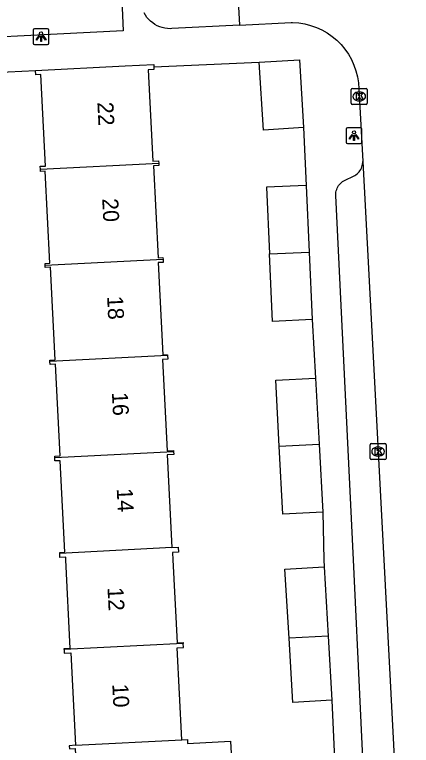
# Model space of a CAD drawing. Extents: x 161084 to 161928, y 385355 to 386522.
# Drawn here: x 161507.27 to 161532.15, y 385488.38 to 385534.17 of the extents above; entities that cross this region are included whole.
import ezdxf

# ---------------------------------------------------------------- set-up
doc = ezdxf.new("R2010")
doc.units = 0
for name, color, linetype in [('IMGEO_Kolk', 7, 'Continuous'), ('IMGEO_Lichtpunt', 7, 'Continuous'), ('IMGEO_Muur', 7, 'Continuous'), ('IMGEO_Pand', 7, 'Continuous'), ('IMGEO_Pand_nummerreeks', 7, 'Continuous'), ('IMGEO_Rijbaan_lokaal_open', 7, 'Continuous'), ('IMGEO_Voetpad_open', 7, 'Continuous')]:
    doc.layers.add(name, color=color, linetype=linetype)

msp = doc.modelspace()

# ---------------------------------------------------------------- linework, layer by layer
at = {"layer": 'IMGEO_Kolk'}
for p, q in [((161528.379, 385528.625), (161528.379, 385529.477)), ((161528.454, 385529.551), (161529.306, 385529.551)), ((161529.38, 385529.477), (161529.38, 385528.625)), ((161528.867, 385529.331), (161528.892, 385529.331)), ((161529.306, 385528.551), (161528.454, 385528.551)), ((161528.89, 385528.771), (161528.865, 385528.771)), ((161529.563, 385506.364), (161529.563, 385507.216)), ((161529.638, 385507.29), (161530.49, 385507.29)), ((161530.051, 385507.07), (161530.076, 385507.07)), ((161530.564, 385507.216), (161530.564, 385506.364)), ((161530.49, 385506.29), (161529.638, 385506.29)), ((161530.074, 385506.51), (161530.049, 385506.51))]:
    msp.add_line(p, q, dxfattribs=at)
for points in [[(161528.379, 385528.625), (161528.379, 385529.477)], [(161528.454, 385529.551), (161529.306, 385529.551)], [(161529.38, 385529.477), (161529.38, 385528.625)], [(161528.7, 385529.251), (161528.823, 385529.251), (161528.823, 385529.1), (161528.953, 385529.251), (161529.117, 385529.251), (161528.971, 385529.1), (161529.124, 385528.851), (161528.972, 385528.851), (161528.887, 385529.015), (161528.823, 385528.948), (161528.823, 385528.851), (161528.7, 385528.851), (161528.7, 385529.251)], [(161529.306, 385528.551), (161528.454, 385528.551)], [(161529.563, 385506.364), (161529.563, 385507.216)], [(161529.638, 385507.29), (161530.49, 385507.29)], [(161530.564, 385507.216), (161530.564, 385506.364)], [(161529.884, 385506.99), (161530.007, 385506.99), (161530.007, 385506.839), (161530.137, 385506.99), (161530.301, 385506.99), (161530.155, 385506.839), (161530.308, 385506.59), (161530.156, 385506.59), (161530.071, 385506.754), (161530.007, 385506.687), (161530.007, 385506.59), (161529.884, 385506.59), (161529.884, 385506.99)], [(161530.49, 385506.29), (161529.638, 385506.29)]]:
    msp.add_lwpolyline(points, dxfattribs=at)
for centre, start, end in [((161528.456, 385529.475), 91.552, 178.448), ((161528.456, 385529.475), 91.552, 178.448), ((161529.304, 385529.475), 1.552, 88.448), ((161529.304, 385529.475), 1.552, 88.448), ((161528.456, 385528.627), 181.552, 268.448), ((161528.456, 385528.627), 181.552, 268.448), ((161529.304, 385528.627), 271.552, 358.448), ((161529.304, 385528.627), 271.552, 358.448), ((161529.64, 385507.214), 91.552, 178.448), ((161529.64, 385507.214), 91.552, 178.448), ((161530.488, 385507.214), 1.552, 88.448), ((161530.488, 385507.214), 1.552, 88.448), ((161529.64, 385506.366), 181.552, 268.448), ((161529.64, 385506.366), 181.552, 268.448), ((161530.488, 385506.366), 271.552, 358.448), ((161530.488, 385506.366), 271.552, 358.448)]:
    msp.add_arc(centre, 0.0765, start, end, dxfattribs=at)
for centre, major_axis, ratio, start_param, end_param in [((161528.866, 385529.051), (-0.387, 0.002), 0.722429, 4.712389, 7.853982), ((161528.891, 385529.051), (-0.39, 0.002), 0.717154, 1.570796, 4.712389), ((161530.05, 385506.79), (-0.387, 0.002), 0.722429, 4.712389, 7.853982), ((161530.075, 385506.79), (-0.39, 0.002), 0.717154, 1.570796, 4.712389)]:
    msp.add_ellipse(centre, major_axis=major_axis, ratio=ratio, start_param=start_param, end_param=end_param, dxfattribs=at)
at = {"layer": 'IMGEO_Lichtpunt'}
for p, q in [((161508.431, 385533.198), (161508.431, 385532.391)), ((161508.431, 385533.198), (161508.431, 385532.391)), ((161509.333, 385533.293), (161508.525, 385533.293)), ((161509.333, 385533.293), (161508.525, 385533.293)), ((161509.427, 385532.391), (161509.427, 385533.198)), ((161509.427, 385532.391), (161509.427, 385533.198)), ((161508.525, 385532.297), (161509.333, 385532.297)), ((161508.525, 385532.297), (161509.333, 385532.297)), ((161528.053, 385526.995), (161528.053, 385526.188)), ((161528.053, 385526.995), (161528.053, 385526.188)), ((161528.955, 385527.09), (161528.147, 385527.09)), ((161528.955, 385527.09), (161528.147, 385527.09)), ((161529.049, 385526.188), (161529.049, 385526.995)), ((161529.049, 385526.188), (161529.049, 385526.995)), ((161528.147, 385526.094), (161528.955, 385526.094)), ((161528.147, 385526.094), (161528.955, 385526.094))]:
    msp.add_line(p, q, dxfattribs=at)
for points in [[(161508.805, 385532.862), (161508.844, 385532.834), (161508.656, 385532.572), (161508.618, 385532.599), (161508.805, 385532.862)], [(161508.907, 385532.814), (161508.954, 385532.814), (161508.954, 385532.492), (161508.907, 385532.492), (161508.907, 385532.814)], [(161509.017, 385532.834), (161509.055, 385532.861), (161509.242, 385532.599), (161509.203, 385532.571), (161509.017, 385532.834)], [(161528.427, 385526.659), (161528.466, 385526.631), (161528.278, 385526.369), (161528.24, 385526.396), (161528.427, 385526.659)], [(161528.529, 385526.611), (161528.576, 385526.611), (161528.576, 385526.289), (161528.529, 385526.289), (161528.529, 385526.611)], [(161528.639, 385526.631), (161528.677, 385526.658), (161528.864, 385526.396), (161528.825, 385526.368), (161528.639, 385526.631)]]:
    msp.add_lwpolyline(points, dxfattribs=at)
for centre in [(161508.93, 385532.996), (161528.552, 385526.793)]:
    msp.add_circle(centre, 0.0994, dxfattribs=at)
for centre, start, end in [((161508.525, 385533.198), 90, 180), ((161508.525, 385533.198), 90, 180), ((161509.333, 385533.198), 0, 90), ((161509.333, 385533.198), 0, 90), ((161508.525, 385532.391), 180, 270), ((161508.525, 385532.391), 180, 270), ((161509.333, 385532.391), 270, 0), ((161509.333, 385532.391), 270, 360), ((161528.147, 385526.995), 90, 180), ((161528.147, 385526.995), 90, 180), ((161528.955, 385526.995), 0, 90), ((161528.955, 385526.995), 0, 90), ((161528.147, 385526.188), 180, 270), ((161528.147, 385526.188), 180, 270), ((161528.955, 385526.188), 270, 0), ((161528.955, 385526.188), 270, 360)]:
    msp.add_arc(centre, 0.0946, start, end, dxfattribs=at)
at = {"layer": 'IMGEO_Muur'}
msp.add_lwpolyline([(161516, 385530.898), (161522.604, 385531.186)], dxfattribs=at)
at = {"layer": 'IMGEO_Pand'}
for points in [[(161522.604, 385531.186), (161525.131, 385531.344), (161525.395, 385527.099)], [(161508.582, 385530.67), (161514.214, 385530.956), (161515.992, 385531.046), (161516, 385530.898)], [(161516, 385530.898), (161516.008, 385530.732), (161515.644, 385530.713), (161515.935, 385524.991), (161516.304, 385525.01), (161516.312, 385524.853)], [(161525.395, 385527.099), (161522.868, 385526.942), (161522.604, 385531.186)], [(161508.887, 385524.478), (161508.878, 385524.67), (161509.205, 385524.686), (161508.914, 385530.414), (161508.596, 385530.398), (161508.582, 385530.67)], [(161516.312, 385524.853), (161508.887, 385524.478)], [(161509.186, 385518.46), (161509.18, 385518.583), (161509.486, 385518.598), (161509.194, 385524.356), (161508.894, 385524.341), (161508.887, 385524.478)], [(161516.312, 385524.853), (161516.319, 385524.711), (161515.989, 385524.694), (161516.282, 385518.93), (161516.572, 385518.945), (161516.578, 385518.834)], [(161525.548, 385523.466), (161523.066, 385523.354), (161523.255, 385519.173)], [(161525.548, 385523.466), (161525.736, 385519.297)], [(161523.255, 385519.173), (161525.736, 385519.297)], [(161525.927, 385515.065), (161523.445, 385514.953), (161523.255, 385519.173)], [(161525.736, 385519.297), (161525.927, 385515.065)], [(161516.578, 385518.834), (161509.186, 385518.46)], [(161509.49, 385512.442), (161509.486, 385512.52), (161509.813, 385512.535), (161509.518, 385518.344), (161509.193, 385518.328), (161509.186, 385518.46)], [(161516.578, 385518.834), (161516.587, 385518.65), (161516.275, 385518.635), (161516.569, 385512.85), (161516.865, 385512.864), (161516.867, 385512.815)], [(161516.867, 385512.815), (161509.49, 385512.442)], [(161516.867, 385512.815), (161516.878, 385512.585), (161516.551, 385512.568), (161516.842, 385506.842), (161517.236, 385506.862), (161517.239, 385506.801)], [(161509.791, 385506.425), (161509.787, 385506.507), (161510.127, 385506.524), (161509.836, 385512.264), (161509.499, 385512.247), (161509.49, 385512.442)], [(161523.866, 385507.136), (161523.649, 385511.268), (161526.147, 385511.399)], [(161526.147, 385511.399), (161526.364, 385507.262)], [(161523.866, 385507.136), (161526.364, 385507.262)], [(161526.588, 385502.993), (161524.09, 385502.862), (161523.866, 385507.136)], [(161526.364, 385507.262), (161526.588, 385502.993)], [(161509.791, 385506.425), (161517.239, 385506.801)], [(161517.239, 385506.801), (161517.249, 385506.606), (161516.845, 385506.585), (161517.14, 385500.787)], [(161510.103, 385500.409), (161510.1, 385500.466), (161510.418, 385500.483), (161510.127, 385506.219), (161509.802, 385506.202), (161509.791, 385506.425)], [(161517.14, 385500.787), (161510.103, 385500.409)], [(161517.14, 385500.787), (161517.537, 385500.807), (161517.553, 385500.48), (161517.175, 385500.461), (161517.198, 385500), (161517.457, 385494.81), (161517.848, 385494.831), (161517.851, 385494.768)], [(161510.378, 385494.39), (161510.375, 385494.441), (161510.747, 385494.46), (161510.487, 385500), (161510.479, 385500.179), (161510.116, 385500.16), (161510.103, 385500.409)], [(161524.477, 385495.103), (161524.225, 385499.427), (161526.682, 385499.57)], [(161526.682, 385499.57), (161526.935, 385495.227)], [(161526.935, 385495.227), (161524.477, 385495.103)], [(161527.169, 385491.213), (161524.712, 385491.069), (161524.477, 385495.103)], [(161526.935, 385495.227), (161527.169, 385491.213)], [(161517.851, 385494.768), (161510.378, 385494.39)], [(161517.763, 385488.73), (161517.46, 385494.485), (161517.865, 385494.506), (161517.851, 385494.768)], [(161510.378, 385494.39), (161510.39, 385494.155), (161510.79, 385494.176), (161511.094, 385488.393)], [(161511.094, 385488.393), (161517.763, 385488.73)], [(161517.763, 385488.73), (161518.106, 385488.747), (161518.119, 385488.503), (161520.817, 385488.644), (161521.121, 385482.866), (161518.416, 385482.73)], [(161511.094, 385488.393), (161510.697, 385488.341), (161510.706, 385488.166), (161511.074, 385488.185), (161511.375, 385482.47), (161511.014, 385482.452), (161511.019, 385482.357)]]:
    msp.add_lwpolyline(points, dxfattribs=at)
at = {"layer": 'IMGEO_Rijbaan_lokaal_open'}
for points in [[(161520.564, 385548.371), (161521.369, 385533.516)], [(161521.369, 385533.516), (161524.614, 385533.686), (161524.705, 385533.685), (161525.086, 385533.657), (161525.462, 385533.596), (161525.832, 385533.502), (161526.191, 385533.375), (161526.538, 385533.216), (161526.869, 385533.027), (161527.182, 385532.809), (161527.474, 385532.564), (161527.743, 385532.294), (161527.987, 385532.001), (161528.204, 385531.688), (161528.392, 385531.356), (161528.55, 385531.009), (161528.676, 385530.649), (161528.769, 385530.279), (161528.829, 385529.902), (161528.855, 385529.522), (161529.101, 385524.98)], [(161529.101, 385524.98), (161529.657, 385514.721), (161530.414, 385500), (161532.15, 385466.856)]]:
    msp.add_lwpolyline(points, dxfattribs=at)
at = {"layer": 'IMGEO_Voetpad_open'}
for points in [[(161513.429, 385547.966), (161514.089, 385533.15), (161500, 385532.45)], [(161521.369, 385533.516), (161517.138, 385533.295), (161517.027, 385533.292), (161516.86, 385533.301), (161516.694, 385533.324), (161516.531, 385533.363), (161516.373, 385533.415), (161516.219, 385533.482), (161516.072, 385533.562), (161515.933, 385533.654), (161515.803, 385533.759), (161515.683, 385533.875), (161515.573, 385534.002), (161515.475, 385534.137), (161515.39, 385534.281)], [(161516, 385530.898), (161522.604, 385531.186)], [(161500, 385530.265), (161508.582, 385530.67)], [(161525.395, 385527.099), (161525.548, 385523.466)], [(161529.847, 385472.057), (161528.515, 385500), (161527.413, 385522.849), (161527.412, 385522.871), (161527.414, 385522.96), (161527.423, 385523.049), (161527.441, 385523.137), (161527.466, 385523.223), (161527.499, 385523.306), (161527.539, 385523.386), (161527.586, 385523.462), (161527.64, 385523.534), (161527.7, 385523.6), (161527.765, 385523.661), (161527.836, 385523.716), (161527.912, 385523.764), (161527.991, 385523.805), (161528.521, 385524.051), (161528.601, 385524.092), (161528.676, 385524.141), (161528.747, 385524.195), (161528.813, 385524.256), (161528.873, 385524.323), (161528.926, 385524.394), (161528.974, 385524.471), (161529.014, 385524.551), (161529.047, 385524.634), (161529.072, 385524.72), (161529.09, 385524.808), (161529.099, 385524.897), (161529.101, 385524.98)], [(161525.927, 385515.065), (161526.147, 385511.399)], [(161526.588, 385502.993), (161526.67, 385500), (161526.682, 385499.57)], [(161527.169, 385491.213), (161527.322, 385487.51)]]:
    msp.add_lwpolyline(points, dxfattribs=at)

# ---------------------------------------------------------------- texts
at = {"layer": 'IMGEO_Pand_nummerreeks'}
for s, rotation, p in [('22', 272.8692, (161512.462, 385528.677)), ('20', 272.8692, (161512.764, 385522.642)), ('18', 272.8703, (161513.071, 385516.521)), ('16', 272.8703, (161513.372, 385510.495)), ('14', 272.8703, (161513.674, 385504.466)), ('12', 272.8417, (161513.096, 385498.267)), ('10', 272.8417, (161513.397, 385492.214))]:
    msp.add_text(s, height=1, rotation=rotation, dxfattribs=at).set_placement(p)

doc.saveas('drawing.dxf')
